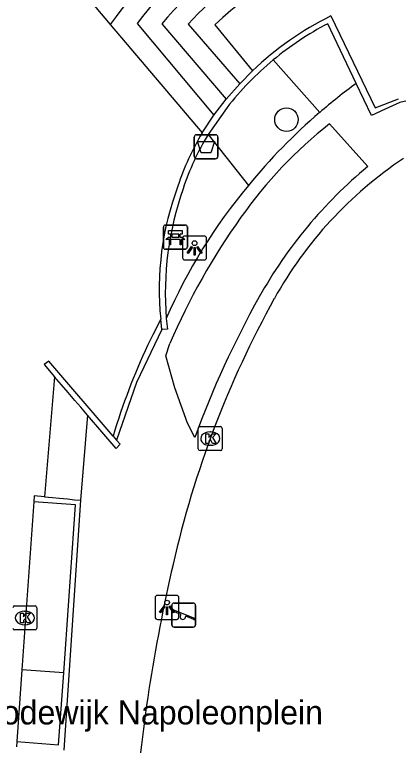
# Model space of a CAD drawing. Extents: x 159961 to 160856, y 382704 to 383353.
# Drawn here: x 160557.81 to 160573.8, y 383092.5 to 383122.96 of the extents above; entities that cross this region are included whole.
import ezdxf

# ---------------------------------------------------------------- set-up
doc = ezdxf.new("R2010")
doc.units = 0
for name, color, linetype in [('IMGEO_Afvalbak', 7, 'Continuous'), ('IMGEO_Bank', 7, 'Continuous'), ('IMGEO_Boom', 7, 'Continuous'), ('IMGEO_Groenvoorziening', 7, 'Continuous'), ('IMGEO_Kolk', 7, 'Continuous'), ('IMGEO_Lichtpunt', 7, 'Continuous'), ('IMGEO_Muur', 7, 'Continuous'), ('IMGEO_Openbare_ruimte_label', 7, 'Continuous'), ('IMGEO_Speelvoorziening', 7, 'Continuous'), ('IMGEO_Voetpad_open', 7, 'Continuous')]:
    doc.layers.add(name, color=color, linetype=linetype)

msp = doc.modelspace()

# ---------------------------------------------------------------- linework, layer by layer
at = {"layer": 'IMGEO_Afvalbak'}
for p, q in [((160565.392, 383117.95), (160566.182, 383117.95)), ((160566.182, 383117.95), (160565.392, 383117.95)), ((160565.292, 383117.05), (160565.292, 383117.85)), ((160565.292, 383117.85), (160565.292, 383117.05)), ((160566.282, 383117.85), (160566.282, 383117.05)), ((160566.282, 383117.05), (160566.282, 383117.85)), ((160566.182, 383116.95), (160565.392, 383116.95)), ((160565.392, 383116.95), (160566.182, 383116.95))]:
    msp.add_line(p, q, dxfattribs=at)
msp.add_lwpolyline([(160565.435, 383117.664), (160566.139, 383117.664), (160565.99, 383117.194), (160565.584, 383117.194), (160565.435, 383117.664)], dxfattribs=at)
for centre, start, end in [((160565.392, 383117.85), 90, 180), ((160565.392, 383117.85), 90, 180), ((160566.182, 383117.85), 0, 90), ((160566.182, 383117.85), 360, 90), ((160565.392, 383117.05), 180, 270), ((160565.392, 383117.05), 180, 270), ((160566.182, 383117.05), 270, 0), ((160566.182, 383117.05), 270, 0)]:
    msp.add_arc(centre, 0.1, start, end, dxfattribs=at)
at = {"layer": 'IMGEO_Bank'}
for p, q in [((160564.006, 383113.257), (160564.006, 383114.098)), ((160564.006, 383114.098), (160564.006, 383113.257)), ((160564.081, 383114.182), (160564.922, 383114.182)), ((160564.922, 383114.182), (160564.081, 383114.182)), ((160565.006, 383114.107), (160565.006, 383113.266)), ((160565.006, 383113.266), (160565.006, 383114.107)), ((160564.315, 383113.688), (160564.315, 383113.794)), ((160564.359, 383113.794), (160564.359, 383113.688)), ((160564.647, 383113.8), (160564.365, 383113.8)), ((160564.365, 383113.682), (160564.647, 383113.682)), ((160564.653, 383113.688), (160564.653, 383113.794)), ((160564.697, 383113.794), (160564.697, 383113.688)), ((160564.703, 383113.58), (160564.31, 383113.58)), ((160564.931, 383113.182), (160564.09, 383113.182)), ((160564.09, 383113.182), (160564.931, 383113.182))]:
    msp.add_line(p, q, dxfattribs=at)
for points in [[(160564.253, 383113.58), (160564.111, 383113.58), (160564.223, 383113.682), (160564.309, 383113.682)], [(160564.309, 383113.8), (160564.223, 383113.8), (160564.223, 383113.961), (160564.786, 383113.961), (160564.786, 383113.8), (160564.703, 383113.8)], [(160564.703, 383113.682), (160564.786, 383113.682), (160564.898, 383113.58), (160564.759, 383113.58)], [(160564.303, 383113.573), (160564.303, 383113.366), (160564.26, 383113.366), (160564.26, 383113.573)], [(160564.753, 383113.573), (160564.753, 383113.366), (160564.709, 383113.366), (160564.709, 383113.573)]]:
    msp.add_lwpolyline(points, dxfattribs=at)
for centre, radius, start, end in [((160564.084, 383114.104), 0.0779, 92.4484, 184.2845), ((160564.084, 383114.104), 0.0779, 92.4484, 184.2845), ((160564.928, 383114.104), 0.0779, 2.4484, 94.2845), ((160564.928, 383114.104), 0.0779, 2.4484, 94.2845), ((160564.308, 383113.793), 0.00671, 2.8957, 87.1043), ((160564.308, 383113.689), 0.00671, 272.8957, 357.1043), ((160564.365, 383113.793), 0.00671, 92.8957, 177.1043), ((160564.365, 383113.689), 0.00671, 182.8957, 267.1043), ((160564.647, 383113.793), 0.00671, 2.8957, 87.1043), ((160564.647, 383113.689), 0.00671, 272.8957, 357.1043), ((160564.704, 383113.793), 0.00671, 92.8957, 177.1043), ((160564.704, 383113.689), 0.00671, 182.8957, 267.1043), ((160564.253, 383113.573), 0.00671, 2.8957, 87.1043), ((160564.31, 383113.573), 0.00671, 92.8957, 177.1043), ((160564.702, 383113.573), 0.00671, 2.8957, 87.1043), ((160564.759, 383113.573), 0.00671, 92.8957, 177.1043), ((160564.084, 383113.26), 0.0779, 182.4484, 274.2845), ((160564.084, 383113.26), 0.0779, 182.4484, 274.2845), ((160564.928, 383113.26), 0.0779, 272.4484, 4.2845), ((160564.928, 383113.26), 0.0779, 272.4484, 4.2845)]:
    msp.add_arc(centre, radius, start, end, dxfattribs=at)
at = {"layer": 'IMGEO_Boom'}
msp.add_circle((160569.136, 383118.58), 0.489, dxfattribs=at)
at = {"layer": 'IMGEO_Groenvoorziening'}
for points in [[(160568.583, 383121.065), (160570.52, 383118.879)], [(160559.856, 383095.522), (160558.115, 383095.654)]]:
    msp.add_lwpolyline(points, dxfattribs=at)
at = {"layer": 'IMGEO_Kolk'}
for p, q in [((160565.537, 383105.786), (160566.389, 383105.786)), ((160565.462, 383104.86), (160565.462, 383105.712)), ((160565.95, 383105.566), (160565.975, 383105.566)), ((160566.463, 383105.712), (160566.463, 383104.86)), ((160565.973, 383105.006), (160565.948, 383105.006)), ((160566.389, 383104.786), (160565.537, 383104.786)), ((160557.81, 383098.312), (160558.662, 383098.312)), ((160558.736, 383098.238), (160558.736, 383097.386)), ((160558.223, 383098.092), (160558.248, 383098.092)), ((160558.246, 383097.532), (160558.221, 383097.532)), ((160558.662, 383097.312), (160557.81, 383097.312))]:
    msp.add_line(p, q, dxfattribs=at)
for points in [[(160565.537, 383105.786), (160566.389, 383105.786)], [(160565.462, 383104.86), (160565.462, 383105.712)], [(160565.783, 383105.486), (160565.906, 383105.486), (160565.906, 383105.335), (160566.036, 383105.486), (160566.2, 383105.486), (160566.054, 383105.335), (160566.207, 383105.086), (160566.055, 383105.086), (160565.97, 383105.25), (160565.906, 383105.183), (160565.906, 383105.086), (160565.783, 383105.086), (160565.783, 383105.486)], [(160566.463, 383105.712), (160566.463, 383104.86)], [(160566.389, 383104.786), (160565.537, 383104.786)], [(160557.81, 383098.312), (160558.662, 383098.312)], [(160558.736, 383098.238), (160558.736, 383097.386)], [(160558.056, 383098.012), (160558.179, 383098.012), (160558.179, 383097.861), (160558.309, 383098.012), (160558.473, 383098.012), (160558.327, 383097.861), (160558.48, 383097.612), (160558.328, 383097.612), (160558.243, 383097.776), (160558.179, 383097.709), (160558.179, 383097.612), (160558.056, 383097.612), (160558.056, 383098.012)], [(160558.662, 383097.312), (160557.81, 383097.312)]]:
    msp.add_lwpolyline(points, dxfattribs=at)
for centre, start, end in [((160565.539, 383105.71), 91.552, 178.448), ((160565.539, 383105.71), 91.552, 178.448), ((160566.387, 383105.71), 1.552, 88.448), ((160566.387, 383105.71), 1.552, 88.448), ((160565.539, 383104.862), 181.552, 268.448), ((160565.539, 383104.862), 181.552, 268.448), ((160566.387, 383104.862), 271.552, 358.448), ((160566.387, 383104.862), 271.552, 358.448), ((160557.812, 383098.236), 91.552, 178.448), ((160557.812, 383098.236), 91.552, 178.448), ((160558.66, 383098.236), 1.552, 88.448), ((160558.66, 383098.236), 1.552, 88.448), ((160557.812, 383097.388), 181.552, 268.448), ((160557.812, 383097.388), 181.552, 268.448), ((160558.66, 383097.388), 271.552, 358.448), ((160558.66, 383097.388), 271.552, 358.448)]:
    msp.add_arc(centre, 0.0765, start, end, dxfattribs=at)
for centre, major_axis, ratio, start_param, end_param in [((160565.949, 383105.286), (-0.387, 0.002), 0.722429, 4.712389, 7.853982), ((160565.974, 383105.286), (-0.39, 0.002), 0.717154, 1.570796, 4.712389), ((160558.222, 383097.812), (-0.387, 0.002), 0.722429, 4.712389, 7.853982), ((160558.247, 383097.812), (-0.39, 0.002), 0.717154, 1.570796, 4.712389)]:
    msp.add_ellipse(centre, major_axis=major_axis, ratio=ratio, start_param=start_param, end_param=end_param, dxfattribs=at)
at = {"layer": 'IMGEO_Lichtpunt'}
for p, q in [((160565.711, 383113.727), (160564.903, 383113.727)), ((160565.711, 383113.727), (160564.903, 383113.727)), ((160564.809, 383113.632), (160564.809, 383112.825)), ((160564.809, 383113.632), (160564.809, 383112.825)), ((160565.805, 383112.825), (160565.805, 383113.632)), ((160565.805, 383112.825), (160565.805, 383113.632)), ((160564.903, 383112.731), (160565.711, 383112.731)), ((160564.903, 383112.731), (160565.711, 383112.731)), ((160564.564, 383098.75), (160563.756, 383098.75)), ((160564.564, 383098.75), (160563.756, 383098.75)), ((160563.662, 383098.655), (160563.662, 383097.848)), ((160563.662, 383098.655), (160563.662, 383097.848)), ((160564.658, 383097.848), (160564.658, 383098.655)), ((160564.658, 383097.848), (160564.658, 383098.655)), ((160563.756, 383097.754), (160564.564, 383097.754)), ((160563.756, 383097.754), (160564.564, 383097.754))]:
    msp.add_line(p, q, dxfattribs=at)
for points in [[(160565.183, 383113.296), (160565.222, 383113.268), (160565.034, 383113.006), (160564.996, 383113.033), (160565.183, 383113.296)], [(160565.285, 383113.248), (160565.332, 383113.248), (160565.332, 383112.926), (160565.285, 383112.926), (160565.285, 383113.248)], [(160565.395, 383113.268), (160565.433, 383113.295), (160565.62, 383113.033), (160565.581, 383113.005), (160565.395, 383113.268)], [(160564.036, 383098.319), (160564.075, 383098.291), (160563.887, 383098.029), (160563.849, 383098.056), (160564.036, 383098.319)], [(160564.138, 383098.271), (160564.185, 383098.271), (160564.185, 383097.949), (160564.138, 383097.949), (160564.138, 383098.271)], [(160564.248, 383098.291), (160564.286, 383098.318), (160564.473, 383098.056), (160564.434, 383098.028), (160564.248, 383098.291)]]:
    msp.add_lwpolyline(points, dxfattribs=at)
for centre in [(160565.308, 383113.43), (160564.161, 383098.453)]:
    msp.add_circle(centre, 0.0994, dxfattribs=at)
for centre, start, end in [((160564.903, 383113.632), 90, 180), ((160564.903, 383113.632), 90, 180), ((160565.711, 383113.632), 0, 90), ((160565.711, 383113.632), 0, 90), ((160564.903, 383112.825), 180, 270), ((160564.903, 383112.825), 180, 270), ((160565.711, 383112.825), 270, 0), ((160565.711, 383112.825), 270, 360), ((160563.756, 383098.655), 90, 180), ((160563.756, 383098.655), 90, 180), ((160564.564, 383098.655), 0, 90), ((160564.564, 383098.655), 0, 90), ((160563.756, 383097.848), 180, 270), ((160563.756, 383097.848), 180, 270), ((160564.564, 383097.848), 270, 0), ((160564.564, 383097.848), 270, 360)]:
    msp.add_arc(centre, 0.0946, start, end, dxfattribs=at)
at = {"layer": 'IMGEO_Muur'}
for points in [[(160570.979, 383122.898), (160572.838, 383119.074), (160573.799, 383119.452)], [(160572.045, 383120.087), (160570.859, 383122.575)], [(160567.187, 383120.072), (160567.723, 383120.615)], [(160566.619, 383119.438), (160567.187, 383120.072)], [(160575.779, 383119.674), (160574.715, 383119.488), (160573.853, 383119.29), (160573.101, 383118.946), (160572.828, 383118.819), (160572.684, 383118.747), (160572.045, 383120.087)], [(160566.104, 383118.766), (160566.619, 383119.438)], [(160566.661, 383119.084), (160565.872, 383117.955)], [(160565.623, 383118.026), (160566.104, 383118.766)], [(160563.949, 383109.827), (160563.896, 383110.269)], [(160564.128, 383110.297), (160564.149, 383110.069), (160564.173, 383109.841), (160563.949, 383109.827)], [(160561.91, 383105.383), (160559.23, 383108.514), (160559.035, 383108.371), (160559.474, 383107.861)], [(160560.852, 383106.259), (160560.567, 383106.59), (160560.321, 383106.876), (160560.037, 383107.206), (160559.761, 383107.527), (160559.474, 383107.861)], [(160562.05, 383105.219), (160562.204, 383105.052), (160562.041, 383104.877), (160560.852, 383106.259)], [(160561.91, 383105.383), (160562.05, 383105.219)], [(160559.055, 383102.863), (160558.622, 383102.905), (160558.604, 383102.653)], [(160559.055, 383102.863), (160559.389, 383102.83), (160559.683, 383102.802), (160560.014, 383102.77), (160560.306, 383102.741), (160560.561, 383102.717)], [(160560.561, 383102.717), (160559.854, 383092.296)], [(160559.856, 383095.522), (160560.35, 383102.53), (160558.604, 383102.653)], [(160557.906, 383092.661), (160559.645, 383092.529), (160559.856, 383095.522)], [(160557.906, 383092.661), (160557.891, 383092.443)]]:
    msp.add_lwpolyline(points, dxfattribs=at)
for centre, radius, start, end in [((160576.89, 383111.004), 13.282, 116.427, 133.6467), ((160576.768, 383111.197), 12.821, 117.4473, 129.6769), ((160576.755, 383111.214), 12.8, 129.6763, 142.0558), ((160575.229, 383112.313), 11.176, 149.258, 161.7606), ((160575.155, 383112.291), 10.875, 148.6114, 161.7255), ((160576.095, 383111.506), 12.261, 159.4456, 185.7906), ((160577.257, 383111.341), 13.17, 160.6696, 184.5483)]:
    msp.add_arc(centre, radius, start, end, dxfattribs=at)
at = {"layer": 'IMGEO_Speelvoorziening'}
for p, q in [((160564.358, 383097.532), (160564.358, 383098.332)), ((160564.358, 383098.332), (160564.358, 383097.532)), ((160564.427, 383098.157), (160565.303, 383097.804)), ((160564.458, 383098.432), (160565.248, 383098.432)), ((160565.248, 383098.432), (160564.458, 383098.432)), ((160565.348, 383098.332), (160565.348, 383097.532)), ((160565.348, 383097.532), (160565.348, 383098.332)), ((160564.741, 383097.96), (160564.402, 383098.097)), ((160565.279, 383097.744), (160564.939, 383097.881)), ((160565.248, 383097.432), (160564.458, 383097.432)), ((160564.458, 383097.432), (160565.248, 383097.432))]:
    msp.add_line(p, q, dxfattribs=at)
for centre, radius, start, end in [((160564.458, 383098.332), 0.1, 90, 180), ((160564.458, 383098.332), 0.1, 90, 180), ((160564.415, 383098.127), 0.0327, 68.078, 248.078), ((160565.248, 383098.332), 0.1, 0, 90), ((160565.248, 383098.332), 0.1, 360, 90), ((160564.82, 383097.87), 0.12, 130.9928, 5.1632), ((160564.458, 383097.532), 0.1, 180, 270), ((160564.458, 383097.532), 0.1, 180, 270), ((160565.248, 383097.532), 0.1, 270, 0), ((160565.248, 383097.532), 0.1, 270, 0), ((160565.291, 383097.774), 0.0327, 248.078, 68.078)]:
    msp.add_arc(centre, radius, start, end, dxfattribs=at)
at = {"layer": 'IMGEO_Voetpad_open'}
for points in [[(160556.987, 383128.232), (160561.796, 383122.548)], [(160561.796, 383122.548), (160565.623, 383118.026)], [(160562.915, 383122.587), (160566.104, 383118.766)], [(160563.94, 383122.575), (160566.619, 383119.438)], [(160565.043, 383122.562), (160567.187, 383120.072)], [(160566.157, 383122.534), (160567.723, 383120.615)], [(160570.935, 383118.41), (160572.52, 383116.621)], [(160565.872, 383117.955), (160567.549, 383115.834)], [(160563.896, 383110.269), (160563.566, 383109.617)], [(160563.949, 383109.827), (160562.889, 383107.63), (160562.05, 383105.219)], [(160565.316, 383105.329), (160565.011, 383105.928), (160564.486, 383107.408), (160564.105, 383108.733), (160564.282, 383109.244)], [(160559.474, 383107.861), (160559.055, 383102.863)], [(160560.852, 383106.259), (160560.561, 383102.717)], [(160562.07, 383105.9), (160561.989, 383105.642), (160561.91, 383105.383)], [(160558.604, 383102.653), (160558.115, 383095.654)], [(160558.115, 383095.654), (160557.906, 383092.661)]]:
    msp.add_lwpolyline(points, dxfattribs=at)
for centre, radius, start, end in [((160575.715, 383112.534), 17.147, 122.7133, 144.2661), ((160575.037, 383113.532), 15.131, 120.6888, 143.2424), ((160575.918, 383112.489), 15.66, 118.5183, 139.9009), ((160576.921, 383111.181), 15.644, 107.483, 133.4753), ((160577.142, 383111.268), 16.551, 120.226, 136.9711), ((160586.326, 383100.491), 24.247, 126.0847, 130.683), ((160586.349, 383100.462), 24.285, 130.6796, 140.7298), ((160582.655, 383103.606), 18.882, 128.3672, 144.725), ((160583.376, 383102.929), 16.87, 123.7001, 150.9325), ((160584.815, 383101.798), 19.258, 129.6728, 150.7971), ((160584.868, 383101.308), 22.604, 140.0129, 156.5679), ((160589.753, 383098.4), 27.683, 144.4134, 156.9393), ((160605.423, 383090.778), 42.044, 151.0562, 167.2637), ((160602.991, 383091.611), 40.095, 150.7627, 159.9922), ((160588.623, 383097.373), 27.889, 153.9571, 162.1958), ((160632.464, 383084.215), 69.868, 166.90321, 175.61677)]:
    msp.add_arc(centre, radius, start, end, dxfattribs=at)

# ---------------------------------------------------------------- texts
at = {"layer": 'IMGEO_Openbare_ruimte_label'}
msp.add_text('Lodewijk Napoleonplein', height=1, dxfattribs=at).set_placement((160556.531, 383093.374))

doc.saveas('drawing.dxf')
